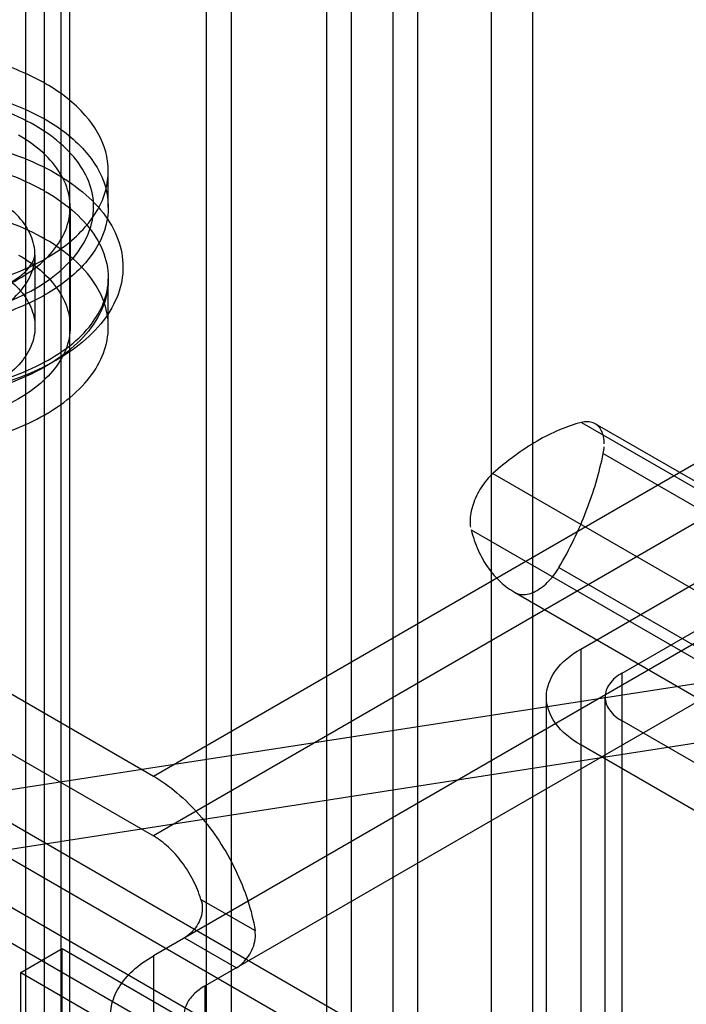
# Model space of a CAD drawing. Header units: millimetres. Extents: x 188 to 1028, y 131 to 1566.
# Tile 262 of 326: x 599 to 622, y 1098 to 1131. Entities that reach past the tile are written whole.
import ezdxf

# ---------------------------------------------------------------- set-up
doc = ezdxf.new("R2010")
doc.units = ezdxf.units.MM
doc.header["$LTSCALE"] = 110.325218
doc.layers.get('0').update_dxf_attribs({"linetype": 'CONTINUOUS'})

msp = doc.modelspace()

# ---------------------------------------------------------------- linework, layer by layer
at = {"color": 7, "linetype": 'CONTINUOUS'}
for p, q in [((609.663, 1565.991), (609.663, 633.546)), ((610.511, 633.056), (610.511, 1565.501)), ((612.774, 635.342), (612.774, 1564.195)), ((611.926, 1563.705), (611.926, 634.852)), ((616.699, 590.047), (616.699, 1546.988)), ((615.284, 589.23), (615.284, 1546.171)), ((600.046, 627.993), (600.046, 1333.86)), ((600.895, 1333.37), (600.895, 627.504)), ((599.402, 1332.962), (599.402, 659.755)), ((600.602, 1332.962), (600.602, 659.755)), ((204.669, 1331.557), (620.803, 1091.307)), ((620.803, 1090.083), (204.669, 1330.332)), ((203.962, 1329.108), (620.096, 1088.858)), ((606.41, 1329.369), (606.41, 684.863)), ((605.562, 1328.879), (605.562, 684.373)), ((619.035, 1088.246), (202.901, 1328.495)), ((602.223, 1124.947), (602.223, 1126.171)), ((600.923, 1124.947), (600.923, 1120.864)), ((603.762, 1105.555), (635.581, 1123.926)), ((599.723, 1120.864), (599.723, 1123.314)), ((602.223, 1120.864), (602.223, 1122.497)), ((635.581, 1121.885), (603.762, 1103.514)), ((618.328, 1109.882), (635.299, 1119.68)), ((637.349, 1118.823), (603.762, 1099.431)), ((619.742, 1109.066), (636.713, 1118.864)), ((639.117, 1117.802), (605.53, 1098.411)), ((618.35, 1117.608), (631.078, 1110.259)), ((631.546, 1110.215), (618.818, 1117.563)), ((619.094, 1116.549), (631.822, 1109.201)), ((615.336, 1115.867), (628.064, 1108.519)), ((614.592, 1113.949), (627.32, 1106.601)), ((617.587, 1112.664), (630.315, 1105.316)), ((616.067, 1111.823), (628.827, 1104.457)), ((618.328, 1109.882), (618.328, 149.676)), ((564.871, 1099.839), (627.888, 1109.588)), ((596.867, 1109.535), (603.762, 1105.555)), ((619.742, 150.492), (619.742, 1109.066)), ((617.157, 151.309), (617.157, 1108.249)), ((619.157, 151.309), (619.157, 1108.249)), ((627.888, 1107.546), (564.871, 1097.798)), ((596.867, 1107.494), (603.762, 1103.514)), ((635.299, 1098.452), (619.742, 1107.433)), ((633.885, 1097.635), (618.328, 1106.616)), ((605.382, 1101.354), (607.226, 1100.289)), ((604.822, 1100.044), (606.59, 1099.023)), ((599.236, 1098.86), (600.651, 1099.676)), ((600.651, 142.735), (600.651, 1099.676)), ((600.651, 1099.676), (619.035, 1089.062)), ((603.762, 1099.431), (603.762, 1065.138)), ((599.236, 141.919), (599.236, 1098.86)), ((599.236, 1098.86), (617.621, 1088.246)), ((605.53, 1066.159), (605.53, 1098.411))]:
    msp.add_line(p, q, dxfattribs=at)
for points, knots in [([(600.085, 1123.191), (600.584, 1123.479), (601.444, 1124.123), (602.249, 1125.444), (602.245, 1126.906), (601.445, 1128.215), (600.06, 1129.259), (598.224, 1130.005), (596.092, 1130.399), (593.845, 1130.408), (591.684, 1130.025), (590.348, 1129.49), (589.761, 1129.151)], [0, 0, 0, 0, 0.094268, 0.172726, 0.243807, 0.321467, 0.414612, 0.523424, 0.642938, 0.767128, 0.889163, 1, 1, 1, 1]), ([(589.761, 1129.151), (589.263, 1128.864), (588.404, 1128.222), (587.6, 1126.906), (587.598, 1125.449), (588.389, 1124.14), (589.769, 1123.093), (591.607, 1122.342), (593.755, 1121.942), (596.017, 1121.935), (598.178, 1122.323), (599.504, 1122.856), (600.085, 1123.191)], [0, 0, 0, 0, 0.094121, 0.172325, 0.243164, 0.32058, 0.413523, 0.522305, 0.642688, 0.768833, 0.890347, 1, 1, 1, 1]), ([(589.761, 1127.927), (590.345, 1128.264), (591.671, 1128.795), (593.813, 1129.179), (596.045, 1129.177), (598.173, 1128.794), (600.018, 1128.057), (601.417, 1127.02), (602.237, 1125.713), (602.257, 1124.238), (601.451, 1122.903), (600.586, 1122.256), (600.085, 1121.966)], [0, 0, 0, 0, 0.110312, 0.231069, 0.354188, 0.473618, 0.582853, 0.676367, 0.754511, 0.826218, 0.905345, 1, 1, 1, 1]), ([(599.731, 1127.723), (599.353, 1127.941), (598.516, 1128.318), (597.151, 1128.69), (595.682, 1128.88), (594.176, 1128.881), (592.706, 1128.692), (591.339, 1128.321), (590.145, 1127.785), (589.179, 1127.108), (588.486, 1126.313), (588.112, 1125.425), (588.107, 1124.493), (588.473, 1123.598), (589.166, 1122.795), (589.775, 1122.367), (590.114, 1122.17)], [0, 0, 0, 0, 0.076603, 0.15983, 0.247185, 0.335503, 0.422977, 0.506299, 0.582875, 0.6513, 0.71154, 0.765383, 0.816559, 0.870593, 0.931216, 1, 1, 1, 1]), ([(600.085, 1121.966), (599.501, 1121.629), (598.175, 1121.098), (596.024, 1120.713), (593.787, 1120.717), (591.665, 1121.102), (589.836, 1121.833), (588.442, 1122.86), (587.614, 1124.162), (587.583, 1125.644), (588.39, 1126.987), (589.258, 1127.637), (589.761, 1127.927)], [0, 0, 0, 0, 0.110309, 0.231105, 0.355583, 0.474296, 0.582081, 0.675169, 0.753558, 0.825603, 0.905068, 1, 1, 1, 1]), ([(590.114, 1122.17), (590.493, 1121.952), (591.33, 1121.575), (592.695, 1121.203), (594.164, 1121.013), (595.669, 1121.012), (597.14, 1121.201), (598.507, 1121.572), (599.701, 1122.108), (600.667, 1122.785), (601.36, 1123.58), (601.733, 1124.468), (601.739, 1125.4), (601.372, 1126.295), (600.68, 1127.098), (600.071, 1127.526), (599.731, 1127.723)], [0, 0, 0, 0, 0.076603, 0.15983, 0.247185, 0.335503, 0.422977, 0.506299, 0.582875, 0.6513, 0.71154, 0.765383, 0.816559, 0.870593, 0.931216, 1, 1, 1, 1]), ([(589.407, 1119.721), (589.043, 1119.931), (588.387, 1120.388), (587.62, 1121.23), (587.169, 1122.164), (587.074, 1123.149), (587.349, 1124.117), (587.963, 1125.01), (588.87, 1125.797), (590.028, 1126.453), (591.39, 1126.956), (592.901, 1127.288), (594.496, 1127.434), (596.112, 1127.389), (597.682, 1127.152), (599.138, 1126.733), (600.032, 1126.324), (600.438, 1126.09)], [0, 0, 0, 0, 0.064225, 0.121217, 0.172232, 0.219943, 0.268978, 0.32277, 0.383252, 0.450892, 0.525059, 0.604297, 0.686496, 0.769094, 0.850685, 0.928357, 1, 1, 1, 1]), ([(590.68, 1122.497), (591.014, 1122.304), (591.752, 1121.972), (592.957, 1121.644), (594.257, 1121.475), (595.589, 1121.475), (596.889, 1121.644), (598.094, 1121.972), (599.147, 1122.446), (599.999, 1123.046), (600.608, 1123.749), (600.935, 1124.535), (600.935, 1125.358), (600.608, 1126.144), (599.999, 1126.847), (599.464, 1127.224), (599.165, 1127.396)], [0, 0, 0, 0, 0.076573, 0.159768, 0.247251, 0.336215, 0.423698, 0.506892, 0.583465, 0.651944, 0.712205, 0.766051, 0.817414, 0.87126, 0.931521, 1, 1, 1, 1]), ([(589.761, 1119.517), (589.402, 1119.724), (588.759, 1120.175), (588.022, 1121.017), (587.619, 1121.957), (587.6, 1122.942), (587.967, 1123.889), (588.674, 1124.742), (589.672, 1125.473), (590.913, 1126.059), (592.341, 1126.475), (593.891, 1126.703), (595.489, 1126.733), (597.061, 1126.562), (598.531, 1126.2), (599.441, 1125.823), (599.857, 1125.603)], [0, 0, 0, 0, 0.068564, 0.129008, 0.183042, 0.234431, 0.288011, 0.34772, 0.415472, 0.49129, 0.573851, 0.660961, 0.74993, 0.837876, 0.922025, 1, 1, 1, 1]), ([(600.438, 1126.09), (600.802, 1125.879), (601.459, 1125.423), (602.226, 1124.58), (602.677, 1123.646), (602.772, 1122.662), (602.497, 1121.694), (601.883, 1120.8), (600.976, 1120.014), (599.817, 1119.358), (598.455, 1118.854), (596.945, 1118.522), (595.35, 1118.377), (593.734, 1118.422), (592.164, 1118.658), (590.707, 1119.077), (589.814, 1119.486), (589.407, 1119.721)], [0, 0, 0, 0, 0.064225, 0.121217, 0.172232, 0.219943, 0.268978, 0.32277, 0.383252, 0.450892, 0.525059, 0.604297, 0.686496, 0.769094, 0.850685, 0.928357, 1, 1, 1, 1]), ([(600.085, 1125.477), (600.443, 1125.27), (601.086, 1124.819), (601.823, 1123.977), (602.227, 1123.037), (602.246, 1122.052), (601.878, 1121.105), (601.171, 1120.252), (600.174, 1119.521), (598.933, 1118.935), (597.505, 1118.519), (595.955, 1118.291), (594.357, 1118.261), (592.785, 1118.432), (591.314, 1118.794), (590.405, 1119.171), (589.989, 1119.391)], [0, 0, 0, 0, 0.068564, 0.129008, 0.183042, 0.234431, 0.288011, 0.34772, 0.415472, 0.49129, 0.573851, 0.660961, 0.74993, 0.837876, 0.922025, 1, 1, 1, 1]), ([(591.529, 1121.354), (591.817, 1121.187), (592.459, 1120.904), (593.508, 1120.638), (594.636, 1120.521), (595.78, 1120.56), (596.876, 1120.753), (597.863, 1121.09), (598.689, 1121.553), (599.31, 1122.123), (599.684, 1122.781), (599.763, 1123.493), (599.53, 1124.185), (599.028, 1124.801), (598.573, 1125.125), (598.317, 1125.273)], [0, 0, 0, 0, 0.082774, 0.173043, 0.267807, 0.363498, 0.456435, 0.543276, 0.621502, 0.690039, 0.750049, 0.805564, 0.862647, 0.926603, 1, 1, 1, 1]), ([(600.085, 1123.844), (599.706, 1124.063), (598.874, 1124.444), (597.519, 1124.835), (596.059, 1125.058), (594.552, 1125.103), (593.06, 1124.97), (591.642, 1124.663), (590.36, 1124.193), (589.272, 1123.58), (588.42, 1122.846), (587.842, 1122.013), (587.579, 1121.109), (587.661, 1120.185), (588.081, 1119.305), (588.801, 1118.511), (589.418, 1118.082), (589.761, 1117.884)], [0, 0, 0, 0, 0.071385, 0.14853, 0.229591, 0.311795, 0.393969, 0.473529, 0.548045, 0.615894, 0.676408, 0.730135, 0.779141, 0.826939, 0.878152, 0.935425, 1, 1, 1, 1]), ([(589.761, 1117.884), (590.14, 1117.665), (590.971, 1117.284), (592.327, 1116.893), (593.787, 1116.67), (595.293, 1116.625), (596.785, 1116.758), (598.204, 1117.065), (599.485, 1117.535), (600.574, 1118.148), (601.426, 1118.882), (602.004, 1119.715), (602.267, 1120.619), (602.184, 1121.543), (601.764, 1122.423), (601.045, 1123.217), (600.427, 1123.646), (600.085, 1123.844)], [0, 0, 0, 0, 0.071385, 0.14853, 0.229591, 0.311795, 0.393969, 0.473529, 0.548045, 0.615894, 0.676408, 0.730135, 0.779141, 0.826939, 0.878152, 0.935425, 1, 1, 1, 1]), ([(599.165, 1123.313), (599.464, 1123.141), (599.999, 1122.765), (600.608, 1122.061), (600.935, 1121.275), (600.935, 1120.453), (600.608, 1119.667), (599.999, 1118.963), (599.147, 1118.364), (598.094, 1117.89), (596.889, 1117.561), (595.589, 1117.393), (594.257, 1117.393), (592.957, 1117.561), (591.752, 1117.89), (591.014, 1118.222), (590.68, 1118.415)], [0, 0, 0, 0, 0.068479, 0.12874, 0.182586, 0.233949, 0.287795, 0.348056, 0.416535, 0.493108, 0.576302, 0.663785, 0.752749, 0.840232, 0.923427, 1, 1, 1, 1]), ([(591.114, 1122.27), (591.536, 1122.026), (592.564, 1121.629), (594.278, 1121.35), (596.104, 1121.401), (597.743, 1121.766), (598.903, 1122.326), (599.566, 1122.864), (599.702, 1123.21), (599.723, 1123.314)], [0, 0, 0, 0, 0.156052, 0.349037, 0.55327, 0.738938, 0.880875, 0.967551, 1, 1, 1, 1]), ([(598.317, 1122.824), (598.573, 1122.676), (599.029, 1122.351), (599.531, 1121.734), (599.763, 1121.044), (599.685, 1120.335), (599.314, 1119.679), (598.698, 1119.11), (597.878, 1118.647), (596.896, 1118.309), (595.804, 1118.113), (594.659, 1118.07), (593.524, 1118.185), (592.466, 1118.452), (591.819, 1118.737), (591.529, 1118.904)], [0, 0, 0, 0, 0.073521, 0.137524, 0.194543, 0.249603, 0.309407, 0.377703, 0.455436, 0.541812, 0.63448, 0.729971, 0.825553, 0.91674, 1, 1, 1, 1]), ([(589.657, 1119.746), (590.384, 1119.326), (592.088, 1118.706), (594.825, 1118.393), (597.585, 1118.665), (599.955, 1119.491), (601.68, 1120.731), (602.223, 1121.95), (602.223, 1122.497)], [0, 0, 0, 0, 0.174142, 0.370688, 0.568243, 0.744821, 0.886504, 1, 1, 1, 1]), ([(618.35, 1117.608), (618.096, 1117.542), (617.577, 1117.362), (616.817, 1116.978), (616.059, 1116.477), (615.575, 1116.081), (615.336, 1115.867)], [0, 0, 0, 0, 0.224659, 0.466777, 0.725758, 1, 1, 1, 1]), ([(619.128, 1116.876), (619.128, 1116.96), (619.115, 1117.118), (619.043, 1117.332), (618.923, 1117.499), (618.757, 1117.606), (618.557, 1117.644), (618.42, 1117.625), (618.35, 1117.608)], [0, 0, 0, 0, 0.198114, 0.372815, 0.528948, 0.676855, 0.830024, 1, 1, 1, 1]), ([(617.587, 1112.664), (617.768, 1112.974), (618.104, 1113.605), (618.528, 1114.578), (618.864, 1115.559), (619.029, 1116.221), (619.094, 1116.549)], [0, 0, 0, 0, 0.257311, 0.511716, 0.760205, 1, 1, 1, 1]), ([(615.336, 1115.867), (615.259, 1115.799), (615.114, 1115.647), (614.926, 1115.39), (614.769, 1115.109), (614.651, 1114.816), (614.577, 1114.525), (614.558, 1114.331), (614.558, 1114.237)], [0, 0, 0, 0, 0.166162, 0.339265, 0.514213, 0.685792, 0.849095, 1, 1, 1, 1]), ([(614.592, 1113.949), (614.653, 1113.712), (614.806, 1113.261), (615.142, 1112.654), (615.571, 1112.158), (615.917, 1111.907), (616.099, 1111.805)], [0, 0, 0, 0, 0.27375, 0.528096, 0.767883, 1, 1, 1, 1]), ([(616.099, 1111.805), (616.156, 1111.773), (616.289, 1111.731), (616.508, 1111.741), (616.739, 1111.818), (616.973, 1111.957), (617.199, 1112.149), (617.41, 1112.387), (617.531, 1112.568), (617.587, 1112.664)], [0, 0, 0, 0, 0.104658, 0.218345, 0.346729, 0.49142, 0.651013, 0.8221, 1, 1, 1, 1]), ([(618.328, 1106.616), (617.995, 1106.809), (617.426, 1107.245), (617.036, 1108.249), (617.426, 1109.253), (617.995, 1109.69), (618.328, 1109.882)], [0, 0, 0, 0, 0.277328, 0.500001, 0.722674, 1, 1, 1, 1]), ([(619.742, 1109.066), (619.576, 1108.97), (619.291, 1108.751), (619.097, 1108.249), (619.291, 1107.747), (619.576, 1107.529), (619.742, 1107.433)], [0, 0, 0, 0, 0.277326, 0.499999, 0.722672, 1, 1, 1, 1]), ([(603.762, 1105.555), (604.046, 1105.391), (604.603, 1104.988), (605.352, 1104.239), (606.022, 1103.353), (606.578, 1102.372), (606.994, 1101.345), (607.17, 1100.638), (607.226, 1100.289)], [0, 0, 0, 0, 0.151652, 0.316157, 0.488846, 0.664199, 0.836425, 1, 1, 1, 1]), ([(605.382, 1101.354), (605.312, 1101.581), (605.127, 1102.023), (604.751, 1102.626), (604.298, 1103.137), (603.945, 1103.408), (603.762, 1103.514)], [0, 0, 0, 0, 0.258814, 0.519494, 0.770063, 1, 1, 1, 1]), ([(605.382, 1101.354), (605.413, 1101.252), (605.443, 1101.041), (605.386, 1100.727), (605.249, 1100.445), (605.058, 1100.212), (604.903, 1100.09), (604.823, 1100.044)], [0, 0, 0, 0, 0.208217, 0.411049, 0.617494, 0.817884, 1, 1, 1, 1]), ([(606.59, 1099.023), (606.67, 1099.069), (606.824, 1099.19), (607.016, 1099.42), (607.162, 1099.694), (607.242, 1099.99), (607.241, 1100.193), (607.226, 1100.289)], [0, 0, 0, 0, 0.185681, 0.389506, 0.598696, 0.804136, 1, 1, 1, 1]), ([(603.762, 1095.349), (603.512, 1095.493), (603.065, 1095.808), (602.558, 1096.395), (602.288, 1097.049), (602.288, 1097.731), (602.558, 1098.385), (603.065, 1098.973), (603.512, 1099.287), (603.762, 1099.431)], [0, 0, 0, 0, 0.165155, 0.309737, 0.438588, 0.561413, 0.690264, 0.834846, 1, 1, 1, 1]), ([(596.915, 1098.608), (596.688, 1098.015), (596.509, 1096.666), (597.34, 1094.701), (599.037, 1093.061), (601.413, 1091.79), (604.3, 1090.958), (606.393, 1090.739), (607.474, 1090.715)], [0, 0, 0, 0, 0.125825, 0.256373, 0.407767, 0.585294, 0.785575, 1, 1, 1, 1]), ([(605.53, 1098.411), (605.386, 1098.328), (605.132, 1098.144), (604.864, 1097.79), (604.766, 1097.39), (604.864, 1096.99), (605.132, 1096.636), (605.386, 1096.453), (605.53, 1096.369)], [0, 0, 0, 0, 0.190419, 0.353951, 0.499989, 0.646029, 0.809567, 1, 1, 1, 1])]:
    msp.add_open_spline(points, degree=3, knots=knots, dxfattribs=at)
for points in [[(599.857, 1125.603), (599.908, 1125.576), (599.96, 1125.549), (600.01, 1125.52)], [(619.094, 1116.549), (619.109, 1116.622), (619.125, 1116.696), (619.125, 1116.771)], [(614.558, 1114.237), (614.558, 1114.171), (614.556, 1114.104), (614.573, 1114.04)]]:
    msp.add_open_spline(points, degree=3, dxfattribs=at)

doc.saveas('drawing.dxf')
